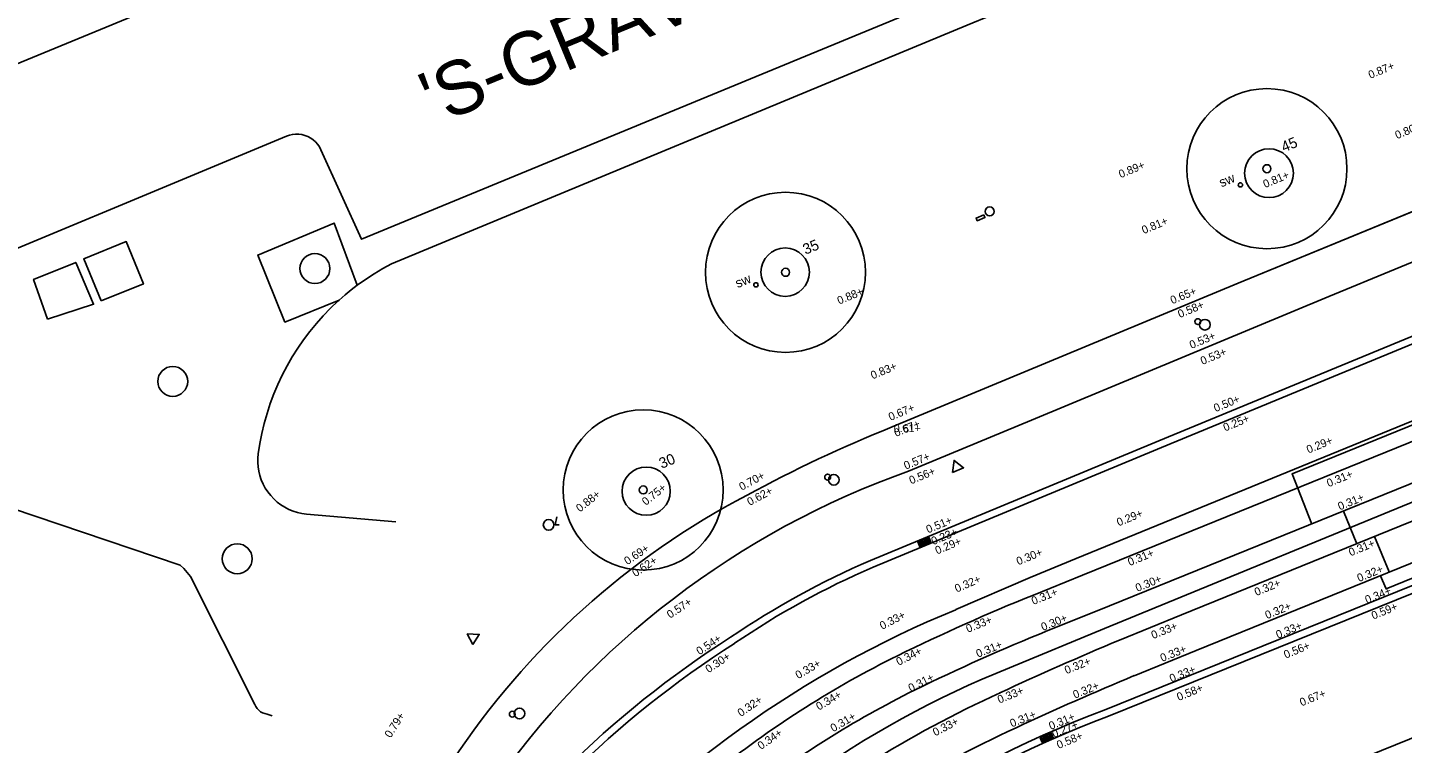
# Model space of a CAD drawing. Extents: x 122462 to 123306, y 485548 to 486417.
# Drawn here: x 122843.6 to 122895.2, y 485797.3 to 485824.2 of the extents above; entities that cross this region are included whole.
import ezdxf

# ---------------------------------------------------------------- set-up
doc = ezdxf.new("R2010")
doc.units = 0
for name, color, linetype in [('B meubilair trammast', 7, 'Continuous'), ('B-WE-AL-T25', 7, 'Continuous'), ('B-WE-GR-BOOM-S', 7, 'Continuous'), ('B-WE-GR-BOOM_BOOMDIAMETER', 7, 'Continuous'), ('B-WE-IE-MEUBILAIR_WEGMEUBILAIR-S', 7, 'Continuous'), ('B-WE-KL-ET_LS_OV_LICHTMAST-S', 7, 'Continuous'), ('B-WE-OG-HOOGTEPUNT-S', 7, 'Continuous'), ('B-WE-OG-TOPOGRAFIE_RAILS-G', 7, 'Continuous'), ('B-WE-RI-HWA_KOLK-S', 7, 'Continuous'), ('B-WE-VH-KANTOPSLUITING_TROTTOIRBAND_130 150-G', 7, 'Continuous'), ('B-WE-VH-KANTOPSLUITING_TROTTOIRBAND_280 300-G', 7, 'Continuous'), ('B-WE-VH-KANTOPSLUITING_TROTTOIRBAND_NATUURSTEEN_150-G', 7, 'Continuous'), ('B-WE-VH-KANTOPSLUITING_TROTTOIRBAND_NATUURSTEEN_300-G', 7, 'Continuous'), ('B-WE-VH-KANTVERHARDING_EIND_VERHARDING-G', 7, 'Continuous'), ('B-WE-VH-MATERIAALGRENS_ASFALT-G', 7, 'Continuous'), ('B-WE-VW-MARKERING_LANGS_STREEP_DOORGETROKKEN_010-G', 7, 'Continuous'), ('B-WE-VW-MARKERING_OVERIG-G', 7, 'Continuous'), ('Level 17', 7, 'Continuous'), ('Level 42', 7, 'Continuous'), ('Level 53', 7, 'Continuous'), ('Level 59', 7, 'Continuous'), ('V markering ononderbroken streep 10 cm', 7, 'Continuous'), ('V materiaalscheiding algemeen', 7, 'Continuous'), ('V meubilair trammast', 7, 'Continuous'), ('V Rails', 7, 'Continuous')]:
    doc.layers.add(name, color=color, linetype=linetype)

msp = doc.modelspace()

# ---------------------------------------------------------------- linework, layer by layer
at = {"layer": 'B meubilair trammast'}
msp.add_lwpolyline([(122860.316, 485801.043), (122860.558, 485801.422), (122860.108, 485801.442)], close=True, dxfattribs=at)
at = {"layer": 'B-WE-GR-BOOM-S'}
for centre, radius in [((122890.078, 485818.876), 3), ((122890.078, 485818.876), 0.15), ((122872.037, 485814.992), 3), ((122872.037, 485814.992), 0.15), ((122866.704, 485806.837), 3), ((122866.704, 485806.837), 0.15)]:
    msp.add_circle(centre, radius, dxfattribs=at)
for centre, start, end in [((122890.078, 485818.876), 0, 180), ((122890.078, 485818.876), 180, 0), ((122872.037, 485814.992), 0, 180), ((122872.037, 485814.992), 180, 0), ((122866.704, 485806.837), 0, 180), ((122866.704, 485806.837), 180, 0)]:
    msp.add_arc(centre, 0.15, start, end, dxfattribs=at)
at = {"layer": 'B-WE-IE-MEUBILAIR_WEGMEUBILAIR-S'}
msp.add_lwpolyline([(122879.472, 485817.144), (122879.181, 485817.024), (122879.221, 485816.926), (122879.512, 485817.046)], close=True, dxfattribs=at)
msp.add_circle((122879.689, 485817.273), 0.17, dxfattribs=at)
at = {"layer": 'B-WE-KL-ET_LS_OV_LICHTMAST-S'}
msp.add_lwpolyline([(122863.465, 485805.826), (122863.403, 485805.533), (122863.553, 485805.533)], dxfattribs=at)
for centre, radius in [((122889.083, 485818.27), 0.08), ((122870.927, 485814.523), 0.08), ((122863.159, 485805.529), 0.2)]:
    msp.add_circle(centre, radius, dxfattribs=at)
at = {"layer": 'B-WE-OG-TOPOGRAFIE_RAILS-G'}
for p, q in [((122883.169, 485803.647), (122881.326, 485802.9)), ((122883.711, 485802.313), (122881.866, 485801.566)), ((122884.557, 485801.211), (122886.88, 485802.155)), ((122885.099, 485799.877), (122887.421, 485800.82))]:
    msp.add_line(p, q, dxfattribs=at)
for centre, radius, start, end in [((122910.522, 485730.715), 77.866, 112.02137, 116.12277), ((122910.522, 485730.715), 76.426, 112.02137, 116.12277), ((122929.708, 485692.75), 117.484, 112.60431, 114.99046), ((122892.73, 485767.197), 37.277, 116.2604, 128.4187), ((122929.708, 485692.75), 116.044, 112.60431, 114.99046), ((122892.73, 485767.197), 35.837, 116.2604, 128.4187), ((122897.258, 485761.432), 41.525, 114.4342, 129.9761), ((122897.258, 485761.432), 40.085, 114.4342, 129.9761)]:
    msp.add_arc(centre, radius, start, end, dxfattribs=at)
at = {"layer": 'B-WE-RI-HWA_KOLK-S'}
for p, q in [((122877.407, 485805.069), (122876.991, 485804.897)), ((122876.991, 485804.897), (122877.068, 485804.712)), ((122877.068, 485804.712), (122877.484, 485804.885)), ((122877.484, 485804.885), (122877.407, 485805.069)), ((122881.989, 485797.737), (122881.578, 485797.554)), ((122882.071, 485797.554), (122881.989, 485797.737)), ((122881.578, 485797.554), (122881.659, 485797.371)), ((122881.659, 485797.371), (122882.071, 485797.554))]:
    msp.add_line(p, q, dxfattribs=at)
for points in [[(122877.041, 485804.866), (122877.071, 485804.878), (122877.111, 485804.782), (122877.081, 485804.769), (122877.041, 485804.866)], [(122877.087, 485804.885), (122877.117, 485804.897), (122877.157, 485804.801), (122877.127, 485804.788), (122877.087, 485804.885)], [(122877.133, 485804.904), (122877.163, 485804.916), (122877.203, 485804.82), (122877.173, 485804.808), (122877.133, 485804.904)], [(122877.18, 485804.923), (122877.209, 485804.935), (122877.249, 485804.839), (122877.22, 485804.827), (122877.18, 485804.923)], [(122877.226, 485804.942), (122877.255, 485804.955), (122877.295, 485804.858), (122877.266, 485804.846), (122877.226, 485804.942)], [(122877.272, 485804.961), (122877.302, 485804.974), (122877.342, 485804.877), (122877.312, 485804.865), (122877.272, 485804.961)], [(122877.318, 485804.981), (122877.348, 485804.993), (122877.388, 485804.897), (122877.358, 485804.884), (122877.318, 485804.981)], [(122877.364, 485805), (122877.394, 485805.012), (122877.434, 485804.916), (122877.404, 485804.904), (122877.364, 485805)], [(122881.72, 485797.565), (122881.749, 485797.578), (122881.792, 485797.483), (122881.762, 485797.47), (122881.72, 485797.565)], [(122881.766, 485797.585), (122881.795, 485797.598), (122881.837, 485797.503), (122881.808, 485797.49), (122881.766, 485797.585)], [(122881.811, 485797.606), (122881.841, 485797.619), (122881.883, 485797.523), (122881.854, 485797.51), (122881.811, 485797.606)], [(122881.857, 485797.626), (122881.886, 485797.639), (122881.929, 485797.544), (122881.899, 485797.531), (122881.857, 485797.626)], [(122881.903, 485797.646), (122881.932, 485797.659), (122881.974, 485797.564), (122881.945, 485797.551), (122881.903, 485797.646)], [(122881.948, 485797.666), (122881.978, 485797.679), (122882.02, 485797.584), (122881.991, 485797.571), (122881.948, 485797.666)], [(122881.629, 485797.524), (122881.658, 485797.537), (122881.7, 485797.442), (122881.671, 485797.429), (122881.629, 485797.524)], [(122881.674, 485797.545), (122881.704, 485797.558), (122881.746, 485797.462), (122881.717, 485797.449), (122881.674, 485797.545)]]:
    msp.add_lwpolyline(points, dxfattribs=at)
at = {"layer": 'B-WE-VH-KANTOPSLUITING_TROTTOIRBAND_130 150-G'}
msp.add_lwpolyline([(122876.646, 485807.539), (122881.26, 485809.455), (122892.404, 485814.087), (122899.856, 485817.162), (122910.084, 485821.354)], dxfattribs=at)
for centre, radius, start, end in [((122894.657, 485762.64), 50.146, 111.804, 118.6734), ((122887.37, 485777.247), 32.134, 109.4944, 145.3742), ((122884.367, 485780.25), 29.765, 117.5598, 146.5068)]:
    msp.add_arc(centre, radius, start, end, dxfattribs=at)
at = {"layer": 'B-WE-VH-KANTOPSLUITING_TROTTOIRBAND_280 300-G'}
msp.add_lwpolyline([(122904.037, 485816.159), (122903.125, 485815.737), (122886.386, 485808.831), (122875.22, 485804.193)], dxfattribs=at)
for centre, radius, start, end in [((122887.277, 485776.038), 30.628, 113.1819, 124.3817), ((122890.004, 485769.859), 37.288, 122.4775, 147.0059)]:
    msp.add_arc(centre, radius, start, end, dxfattribs=at)
at = {"layer": 'B-WE-VH-KANTOPSLUITING_TROTTOIRBAND_NATUURSTEEN_150-G'}
for points in [[(122909.42, 485822.971), (122889, 485814.585), (122876.031, 485809.199)], [(122876.646, 485807.539), (122881.26, 485809.455), (122892.404, 485814.087), (122899.856, 485817.162), (122910.084, 485821.354)], [(122904.776, 485821.064), (122889, 485814.585), (122876.031, 485809.199)], [(122905.454, 485801.56), (122875.291, 485789.351), (122874.354, 485788.962)]]:
    msp.add_lwpolyline(points, dxfattribs=at)
for centre, radius, start, end in [((122894.657, 485762.64), 50.146, 111.804, 118.6734), ((122887.37, 485777.247), 32.134, 109.4944, 145.3742), ((122884.367, 485780.25), 29.765, 117.5598, 146.5068)]:
    msp.add_arc(centre, radius, start, end, dxfattribs=at)
at = {"layer": 'B-WE-VH-KANTOPSLUITING_TROTTOIRBAND_NATUURSTEEN_300-G'}
for points in [[(122903.125, 485815.737), (122886.386, 485808.831), (122875.22, 485804.193)], [(122884.138, 485798.357), (122900, 485804.774)]]:
    msp.add_lwpolyline(points, dxfattribs=at)
for centre, radius, start, end in [((122887.277, 485776.038), 30.628, 113.1819, 124.3817), ((122890.004, 485769.859), 37.288, 122.4775, 147.0059), ((122898.061, 485761.035), 39.834, 110.4575, 139.4077)]:
    msp.add_arc(centre, radius, start, end, dxfattribs=at)
at = {"layer": 'B-WE-VH-KANTVERHARDING_EIND_VERHARDING-G'}
for centre, radius in [((122890.157, 485818.707), 0.915), ((122872.023, 485814.999), 0.908), ((122866.816, 485806.791), 0.903)]:
    msp.add_circle(centre, radius, dxfattribs=at)
at = {"layer": 'B-WE-VH-MATERIAALGRENS_ASFALT-G'}
for points in [[(122903.228, 485815.488), (122886.489, 485808.582), (122875.325, 485803.944)], [(122884.037, 485798.607), (122887.715, 485800.095)]]:
    msp.add_lwpolyline(points, dxfattribs=at)
for centre, radius, start, end in [((122887.299, 485775.994), 30.407, 113.19, 124.3765), ((122890.01, 485769.852), 37.027, 122.4732, 147.0014), ((122898.066, 485761.026), 40.115, 110.4596, 139.4046)]:
    msp.add_arc(centre, radius, start, end, dxfattribs=at)
at = {"layer": 'B-WE-VW-MARKERING_LANGS_STREEP_DOORGETROKKEN_010-G'}
for points in [[(122878.42, 485802.352), (122881.205, 485803.56), (122882.925, 485804.264)], [(122883.989, 485801.64), (122880.432, 485800.177)]]:
    msp.add_lwpolyline(points, dxfattribs=at)
for centre, radius, start, end in [((122893.682, 485765.237), 40.13, 112.3523, 138.8217), ((122894.325, 485765.582), 37.28, 111.8799, 139.1977)]:
    msp.add_arc(centre, radius, start, end, dxfattribs=at)
at = {"layer": 'B-WE-VW-MARKERING_OVERIG-G'}
for centre, radius in [((122887.492, 485813.145), 0.11), ((122887.754, 485813.029), 0.2), ((122873.616, 485807.319), 0.11), ((122873.847, 485807.217), 0.2), ((122862.067, 485798.461), 0.2), ((122861.798, 485798.438), 0.11)]:
    msp.add_circle(centre, radius, dxfattribs=at)
at = {"layer": 'Level 17'}
for points in [[(122855.988, 485814.507), (122856.297, 485814.728), (122856.616, 485814.936), (122856.942, 485815.132), (122857.276, 485815.314), (122878.84, 485824.259), (122888.871, 485828.382), (122910.71, 485837.359), (122915.056, 485839.117)], [(122863.508, 485831.166), (122830.218, 485817.444)], [(122838.868, 485814.068), (122853.333, 485820.096), (122853.445, 485820.135), (122853.561, 485820.161), (122853.679, 485820.172), (122853.797, 485820.17), (122853.915, 485820.153), (122854.029, 485820.123), (122854.139, 485820.08), (122854.244, 485820.023), (122854.341, 485819.955), (122854.429, 485819.876), (122854.507, 485819.787), (122854.574, 485819.689), (122854.629, 485819.584), (122856.141, 485816.231), (122888.428, 485829.547)], [(122855.315, 485813.955), (122853.276, 485813.13), (122852.26, 485815.638), (122855.124, 485816.839), (122855.988, 485814.507)], [(122855.315, 485813.955), (122855.534, 485814.146), (122855.758, 485814.33), (122855.988, 485814.507)], [(122857.438, 485805.643), (122854.086, 485805.936), (122853.916, 485805.958), (122853.748, 485805.995), (122853.583, 485806.046), (122853.424, 485806.111), (122853.271, 485806.19), (122853.126, 485806.281), (122852.988, 485806.385), (122852.861, 485806.5), (122852.743, 485806.625), (122852.637, 485806.761), (122852.542, 485806.904), (122852.461, 485807.056), (122852.393, 485807.213), (122852.338, 485807.377), (122852.299, 485807.536), (122852.274, 485807.699), (122852.262, 485807.863), (122852.263, 485808.027), (122852.278, 485808.191), (122852.337, 485808.574), (122852.411, 485808.954), (122852.501, 485809.331), (122852.606, 485809.704), (122852.727, 485810.072), (122852.863, 485810.435), (122853.013, 485810.792), (122853.178, 485811.142), (122853.357, 485811.486), (122853.551, 485811.822), (122853.758, 485812.149), (122853.978, 485812.468), (122854.211, 485812.777), (122854.457, 485813.077), (122854.715, 485813.366), (122854.984, 485813.644), (122855.265, 485813.911), (122855.315, 485813.955)], [(122852.799, 485798.377), (122852.61, 485798.437), (122852.525, 485798.455), (122852.443, 485798.486), (122852.367, 485798.529), (122852.299, 485798.583), (122852.239, 485798.647), (122852.19, 485798.719), (122852.152, 485798.797), (122849.734, 485803.597), (122849.617, 485803.749), (122849.489, 485803.891), (122849.35, 485804.023), (122845.695, 485805.257), (122833.301, 485809.441)]]:
    msp.add_lwpolyline(points, dxfattribs=at)
at = {"layer": 'Level 42'}
for points in [[(122846.386, 485813.926), (122845.741, 485815.496), (122847.331, 485816.143), (122847.977, 485814.56), (122846.386, 485813.926)], [(122844.385, 485813.232), (122843.856, 485814.726), (122845.439, 485815.365), (122846.107, 485813.798), (122844.385, 485813.232)]]:
    msp.add_lwpolyline(points, dxfattribs=at)
at = {"layer": 'Level 53'}
for centre in [(122854.401, 485815.133), (122849.074, 485810.905), (122851.49, 485804.259)]:
    msp.add_circle(centre, 0.56, dxfattribs=at)
at = {"layer": 'V markering ononderbroken streep 10 cm'}
for points in [[(122882.925, 485804.264), (122896.336, 485809.75)], [(122897.315, 485807.119), (122883.989, 485801.64)]]:
    msp.add_lwpolyline(points, dxfattribs=at)
at = {"layer": 'V materiaalscheiding algemeen'}
for points in [[(122913.537, 485816.549), (122903.989, 485812.694), (122896.562, 485809.691), (122891.018, 485807.44), (122891.755, 485805.559)], [(122892.946, 485806.042), (122893.445, 485804.822)], [(122887.715, 485800.095), (122899.48, 485804.855)], [(122894.11, 485805.092), (122894.663, 485803.764)], [(122894.326, 485803.642), (122894.545, 485803.131), (122899.799, 485805.268)]]:
    msp.add_lwpolyline(points, dxfattribs=at)
at = {"layer": 'V meubilair trammast'}
msp.add_lwpolyline([(122878.295, 485807.496), (122878.711, 485807.669), (122878.353, 485807.943)], close=True, dxfattribs=at)
at = {"layer": 'V Rails'}
for p, q in [((122913.713, 485816.028), (122883.169, 485803.647)), ((122914.253, 485814.694), (122883.711, 485802.313)), ((122886.88, 485802.155), (122909.899, 485811.507)), ((122887.421, 485800.82), (122910.441, 485810.173))]:
    msp.add_line(p, q, dxfattribs=at)

# ---------------------------------------------------------------- texts
at = {"layer": 'B-WE-AL-T25'}
for p in [(122888.373, 485818.172), (122870.242, 485814.396)]:
    msp.add_text('sw', height=0.36, rotation=22.553, dxfattribs=at).set_placement(p)
at = {"layer": 'B-WE-GR-BOOM_BOOMDIAMETER'}
for s, rotation, p in [('45', 22.3273, (122890.714, 485819.486)), ('35', 22.553, (122872.785, 485815.647)), ('30', 22.553, (122867.397, 485807.626))]:
    msp.add_text(s, height=0.4, rotation=rotation, dxfattribs=at).set_placement(p)
at = {"layer": 'B-WE-OG-HOOGTEPUNT-S'}
for s, rotation, p in [('0.87+', 22.5564, (122893.953, 485822.236)), ('0.80+', 22.5564, (122894.953, 485819.978)), ('0.89+', 22.5564, (122884.597, 485818.515)), ('0.81+', 22.5564, (122890.009, 485818.145)), ('0.81+', 22.5564, (122885.461, 485816.42)), ('0.88+', 22.5564, (122874.05, 485813.779)), ('0.65+', 22.5564, (122886.532, 485813.792)), ('0.58+', 22.5564, (122886.814, 485813.275)), ('0.53+', 22.5564, (122887.249, 485812.119)), ('0.53+', 22.5564, (122887.662, 485811.518)), ('0.83+', 22.5564, (122875.302, 485810.977)), ('0.67+', 22.5564, (122875.971, 485809.422)), ('0.50+', 22.4195, (122888.157, 485809.75)), ('0.25+', 22.4195, (122888.514, 485809.024)), ('0.67+', 22.5564, (122876.178, 485808.819)), ('0.29+', 22.2492, (122891.635, 485808.199)), ('0.57+', 22.5564, (122876.546, 485807.594)), ('0.70+', 28.2904, (122870.396, 485806.804)), ('0.56+', 22.5564, (122876.745, 485807.043)), ('0.31+', 22.2492, (122892.391, 485806.938)), ('0.75+', 38.5249, (122866.802, 485806.238)), ('0.62+', 28.2904, (122870.697, 485806.234)), ('0.88+', 38.5249, (122864.333, 485805.991)), ('0.31+', 22.2492, (122892.811, 485806.069)), ('0.29+', 22.2492, (122884.521, 485805.47)), ('0.51+', 22.5564, (122877.38, 485805.205)), ('0.23+', 22.5564, (122877.573, 485804.768)), ('0.29+', 22.5564, (122877.719, 485804.415)), ('0.31+', 22.2492, (122893.214, 485804.347)), ('0.69+', 33.6793, (122866.112, 485804.015)), ('0.62+', 33.6793, (122866.413, 485803.565)), ('0.30+', 22.2492, (122880.761, 485804.01)), ('0.31+', 22.2492, (122884.936, 485803.982)), ('0.32+', 22.2492, (122893.53, 485803.383)), ('0.32+', 23.4489, (122878.456, 485802.989)), ('0.30+', 22.2492, (122885.223, 485803.014)), ('0.32+', 22.2492, (122889.681, 485802.859)), ('0.57+', 33.6793, (122867.714, 485802.008)), ('0.31+', 22.1702, (122881.326, 485802.524)), ('0.34+', 22.2492, (122893.827, 485802.568)), ('0.33+', 27.2849, (122875.66, 485801.593)), ('0.32+', 22.2492, (122890.08, 485801.993)), ('0.59+', 22.2492, (122894.066, 485801.976)), ('0.33+', 22.1702, (122878.873, 485801.482)), ('0.30+', 22.1702, (122881.685, 485801.549)), ('0.33+', 22.2492, (122885.815, 485801.244)), ('0.33+', 22.2492, (122890.489, 485801.26)), ('0.54+', 33.6793, (122868.817, 485800.638)), ('0.30+', 33.6793, (122869.158, 485799.966)), ('0.34+', 27.2849, (122876.279, 485800.244)), ('0.31+', 22.1702, (122879.25, 485800.548)), ('0.33+', 22.2492, (122886.153, 485800.388)), ('0.56+', 22.2492, (122890.783, 485800.513)), ('0.33+', 30.5179, (122872.514, 485799.743)), ('0.32+', 22.1702, (122882.567, 485799.93)), ('0.33+', 22.2492, (122886.5, 485799.62)), ('0.31+', 27.2849, (122876.733, 485799.259)), ('0.34+', 30.5179, (122873.29, 485798.566)), ('0.33+', 22.1702, (122880.053, 485798.83)), ('0.32+', 22.1702, (122882.882, 485799.013)), ('0.58+', 22.2492, (122886.774, 485798.927)), ('0.67+', 22.0365, (122891.378, 485798.725)), ('0.32+', 34.831, (122870.367, 485798.325)), ('0.79+', 57.3452, (122857.238, 485797.524)), ('0.31+', 30.5179, (122873.829, 485797.755)), ('0.33+', 27.2849, (122877.65, 485797.603)), ('0.31+', 22.1702, (122880.52, 485797.937)), ('0.31+', 22.7689, (122881.981, 485797.84)), ('0.27+', 22.7689, (122882.096, 485797.543)), ('0.34+', 34.831, (122871.118, 485797.091)), ('0.58+', 22.7689, (122882.274, 485797.128))]:
    msp.add_text(s, height=0.3, rotation=rotation, dxfattribs=at).set_placement(p)
msp.add_text('0.61+', height=0.3, dxfattribs=at).set_placement((122876.093, 485809.003))
at = {"layer": 'Level 59'}
msp.add_text("'S-GRAVESANDEPLEIN", height=2, rotation=22.4154, dxfattribs=at).set_placement((122858.892, 485820.481))

doc.saveas('drawing.dxf')
